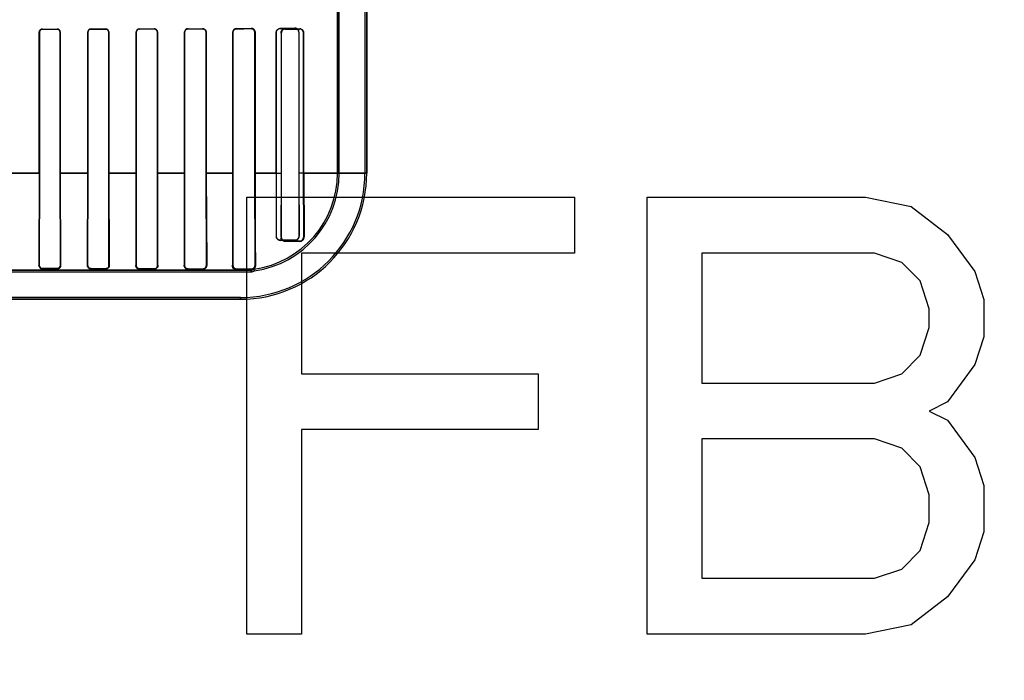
# Model space of a CAD drawing. Header units: millimetres. Extents: x 0 to 297, y 0 to 210.
# Tile 319 of 438: x 240.702 to 241.311, y 156.62 to 157.029. Entities that reach past the tile are written whole.
import ezdxf

# ---------------------------------------------------------------- set-up
doc = ezdxf.new("R2010")
doc.units = ezdxf.units.MM
doc.header["$LTSCALE"] = 16.335
doc.layers.get('0').update_dxf_attribs({"linetype": 'CONTINUOUS'})
for name, color, linetype in [('AXES_REF', 7, 'CONTINUOUS'), ('INTFCLR_1', 7, 'CONTINUOUS'), ('INTFCLR_72935', 7, 'CONTINUOUS')]:
    doc.layers.add(name, color=color, linetype=linetype)

msp = doc.modelspace()

# ---------------------------------------------------------------- linework, layer by layer
at = {"color": 7, "linetype": 'Continuous'}
for p, q in [((240.8426, 156.64898), (240.8426, 156.91898)), ((240.8426, 156.91898), (241.0451, 156.91898)), ((241.0451, 156.91898), (241.0451, 156.88451)), ((241.0901, 156.64898), (241.0901, 156.91898)), ((241.0901, 156.91898), (241.2251, 156.91898)), ((241.2251, 156.91898), (241.25322, 156.91323)), ((241.25322, 156.91323), (241.27572, 156.896)), ((241.27572, 156.896), (241.2926, 156.87302)), ((240.87635, 156.88451), (240.87635, 156.80983)), ((241.0451, 156.88451), (240.87635, 156.88451)), ((241.12385, 156.88451), (241.12385, 156.80408)), ((241.23072, 156.88451), (241.12385, 156.88451)), ((241.2476, 156.87877), (241.23072, 156.88451)), ((241.25885, 156.86728), (241.2476, 156.87877)), ((241.2926, 156.87302), (241.29822, 156.85579)), ((241.26447, 156.85004), (241.25885, 156.86728)), ((241.29822, 156.85579), (241.29822, 156.83281)), ((241.26447, 156.83855), (241.26447, 156.85004)), ((241.25885, 156.82132), (241.26447, 156.83855)), ((241.29822, 156.83281), (241.2926, 156.81557)), ((241.2476, 156.80983), (241.25885, 156.82132)), ((240.87635, 156.80983), (241.0226, 156.80983)), ((241.0226, 156.80983), (241.0226, 156.77536)), ((241.23072, 156.80408), (241.2476, 156.80983)), ((241.2926, 156.81557), (241.27572, 156.7926)), ((241.12385, 156.80408), (241.23072, 156.80408)), ((241.27572, 156.7926), (241.26447, 156.78685)), ((241.26447, 156.78685), (241.27572, 156.78111)), ((241.27572, 156.78111), (241.2926, 156.75813)), ((240.87635, 156.77536), (240.87635, 156.64898)), ((241.0226, 156.77536), (240.87635, 156.77536)), ((241.12385, 156.76962), (241.12385, 156.68345)), ((241.23072, 156.76962), (241.12385, 156.76962)), ((241.2476, 156.76387), (241.23072, 156.76962)), ((241.25885, 156.75238), (241.2476, 156.76387)), ((241.2926, 156.75813), (241.29822, 156.74089)), ((241.26447, 156.73515), (241.25885, 156.75238)), ((241.29822, 156.74089), (241.29822, 156.71217)), ((241.26447, 156.71791), (241.26447, 156.73515)), ((241.25885, 156.70068), (241.26447, 156.71791)), ((241.29822, 156.71217), (241.2926, 156.69494)), ((241.2476, 156.68919), (241.25885, 156.70068)), ((241.2926, 156.69494), (241.27572, 156.67196)), ((241.23072, 156.68345), (241.2476, 156.68919)), ((241.12385, 156.68345), (241.23072, 156.68345)), ((241.27572, 156.67196), (241.25322, 156.65472)), ((241.25322, 156.65472), (241.2251, 156.64898)), ((240.87635, 156.64898), (240.8426, 156.64898)), ((241.2251, 156.64898), (241.0901, 156.64898))]:
    msp.add_line(p, q, dxfattribs=at)
for radius in [5.8175, 5.817, 5.77975]:
    msp.add_circle((241.49791, 154.83398), radius, dxfattribs=at)
msp.add_arc((241.49791, 154.83398), 5.76, 278.277129, 261.722871, dxfattribs=at)
at = {"layer": 'AXES_REF', "color": 9, "linetype": 'Continuous'}
msp.add_circle((241.49791, 154.83398), 3.55715, dxfattribs=at)
at = {"layer": 'AXES_REF', "color": 7, "linetype": 'Continuous'}
msp.add_arc((241.49791, 154.83398), 5.892, 113.082666, 66.917334, dxfattribs=at)
at = {"layer": 'AXES_REF', "color": 9, "linetype": 'Continuous'}
msp.add_arc((241.49791, 154.83398), 5.30671, 94.41181, 85.58819, dxfattribs=at)
at = {"layer": 'INTFCLR_1', "color": 6, "linetype": 'Continuous'}
for p, q in [((240.91562, 158.53598), (240.91562, 156.93397)), ((240.91667, 158.53597), (240.91667, 156.93397)), ((240.89867, 157.03452), (240.89867, 156.93397)), ((240.89973, 156.93397), (240.89973, 157.03452)), ((240.71424, 157.02097), (240.71424, 156.93397)), ((240.71431, 157.02097), (240.71431, 156.93397)), ((240.7272, 156.93397), (240.7272, 157.02097)), ((240.72727, 156.93397), (240.72727, 157.02097)), ((240.74419, 157.02097), (240.74419, 156.93397)), ((240.74426, 157.02097), (240.74426, 156.93397)), ((240.75726, 156.93397), (240.75726, 157.02097)), ((240.75733, 156.93397), (240.75733, 157.02097)), ((240.77412, 157.02097), (240.77412, 156.93397)), ((240.77419, 157.02097), (240.77419, 156.93397)), ((240.78733, 156.93397), (240.78733, 157.02097)), ((240.78741, 156.93397), (240.78741, 157.02097)), ((240.80403, 157.02097), (240.80403, 156.93397)), ((240.80411, 157.02097), (240.80411, 156.93397)), ((240.81742, 156.93397), (240.81742, 157.02097)), ((240.81751, 156.93397), (240.81751, 157.02097)), ((240.83391, 157.02097), (240.83391, 156.93397)), ((240.83401, 157.02097), (240.83401, 156.93397)), ((240.84754, 156.93397), (240.84754, 157.02097)), ((240.84765, 156.93397), (240.84765, 157.02097)), ((240.86374, 157.02055), (240.86374, 156.93397)), ((240.86387, 157.02055), (240.86387, 156.93397)), ((240.8777, 156.93397), (240.8777, 157.02055)), ((240.87785, 156.93397), (240.87785, 157.02055)), ((240.71424, 156.93397), (240.71408, 156.87697)), ((240.71431, 156.93397), (240.71421, 156.87697)), ((240.7273, 156.87697), (240.7272, 156.93397)), ((240.72743, 156.87697), (240.72727, 156.93397)), ((240.74419, 156.93397), (240.74401, 156.87697)), ((240.74426, 156.93397), (240.74416, 156.87697)), ((240.75736, 156.87697), (240.75726, 156.93397)), ((240.75733, 156.93397), (240.75751, 156.87697)), ((240.77412, 156.93397), (240.77393, 156.87697)), ((240.77419, 156.93397), (240.77409, 156.87697)), ((240.78744, 156.87697), (240.78733, 156.93397)), ((240.78761, 156.87697), (240.78741, 156.93397)), ((240.80403, 156.93397), (240.80381, 156.87697)), ((240.80411, 156.93397), (240.80399, 156.87697)), ((240.81754, 156.87697), (240.81742, 156.93397)), ((240.81751, 156.93397), (240.81775, 156.87697)), ((240.83401, 156.93397), (240.83387, 156.87697)), ((240.84769, 156.87697), (240.84754, 156.93397)), ((240.86374, 156.93397), (240.86362, 156.89455)), ((240.86387, 156.93397), (240.8638, 156.89455)), ((240.87778, 156.89455), (240.8777, 156.93397)), ((240.87785, 156.93397), (240.87804, 156.89455)), ((240.86624, 156.89208), (240.87524, 156.89202)), ((240.86624, 156.89188), (240.87524, 156.89176)), ((240.69519, 156.87291), (240.84524, 156.87291)), ((240.71624, 156.87493), (240.72524, 156.87491)), ((240.71624, 156.87477), (240.72524, 156.87475)), ((240.74624, 156.87487), (240.75524, 156.87485)), ((240.74624, 156.87469), (240.75524, 156.87467)), ((240.77624, 156.8748), (240.78524, 156.87477)), ((240.77624, 156.8746), (240.78524, 156.87456)), ((240.80624, 156.8747), (240.81524, 156.87466)), ((240.80624, 156.87445), (240.81524, 156.8744)), ((240.83624, 156.87457), (240.84524, 156.87452)), ((240.84524, 156.87397), (240.83867, 156.87397)), ((240.84741, 156.87354), (240.84702, 156.87455)), ((240.83867, 156.85703), (240.33281, 156.85703))]:
    msp.add_line(p, q, dxfattribs=at)
at = {"layer": 'INTFCLR_1', "color": 9, "linetype": 'Continuous'}
for p, q in [((240.71624, 157.02291), (240.71624, 157.02298)), ((240.72524, 157.02299), (240.72524, 157.02292)), ((240.74624, 157.02296), (240.74624, 157.02303)), ((240.75524, 157.02305), (240.75524, 157.02298)), ((240.77624, 157.02303), (240.77624, 157.0231)), ((240.78524, 157.02313), (240.78524, 157.02305)), ((240.80624, 157.02311), (240.80624, 157.02319)), ((240.81524, 157.02323), (240.81524, 157.02314)), ((240.83624, 157.02321), (240.83624, 157.02332)), ((240.84524, 157.02336), (240.84524, 157.02325)), ((240.86624, 157.02294), (240.86624, 157.02307)), ((240.87524, 157.02314), (240.87524, 157.02299)), ((240.71424, 157.02097), (240.71431, 157.02097)), ((240.7272, 157.02097), (240.72727, 157.02097)), ((240.74419, 157.02097), (240.74426, 157.02097)), ((240.75726, 157.02097), (240.75733, 157.02097)), ((240.77412, 157.02097), (240.77419, 157.02097)), ((240.78733, 157.02097), (240.78741, 157.02097)), ((240.80403, 157.02097), (240.80411, 157.02097)), ((240.81742, 157.02097), (240.81751, 157.02097)), ((240.83391, 157.02097), (240.83401, 157.02097)), ((240.84754, 157.02097), (240.84765, 157.02097)), ((240.86374, 157.02055), (240.86387, 157.02055)), ((240.8777, 157.02055), (240.87785, 157.02055)), ((240.69716, 156.93397), (240.71431, 156.93397)), ((240.7272, 156.93397), (240.74426, 156.93397)), ((240.75726, 156.93397), (240.77419, 156.93397)), ((240.78733, 156.93397), (240.80411, 156.93397)), ((240.81742, 156.93397), (240.83401, 156.93397)), ((240.84754, 156.93397), (240.86387, 156.93397)), ((240.8777, 156.93397), (240.91667, 156.93397)), ((240.8638, 156.89455), (240.86362, 156.89455)), ((240.86624, 156.89188), (240.86624, 156.89208)), ((240.87524, 156.89202), (240.87524, 156.89176)), ((240.87804, 156.89455), (240.87778, 156.89455)), ((240.71421, 156.87697), (240.71408, 156.87697)), ((240.72743, 156.87697), (240.7273, 156.87697)), ((240.74416, 156.87697), (240.74401, 156.87697)), ((240.75751, 156.87697), (240.75736, 156.87697)), ((240.77409, 156.87697), (240.77393, 156.87697)), ((240.78761, 156.87697), (240.78744, 156.87697)), ((240.80399, 156.87697), (240.80381, 156.87697)), ((240.81775, 156.87697), (240.81754, 156.87697)), ((240.83387, 156.87697), (240.83363, 156.87697)), ((240.84769, 156.87697), (240.848, 156.87697)), ((240.83867, 156.87397), (240.69519, 156.87397)), ((240.71624, 156.87477), (240.71624, 156.87493)), ((240.72524, 156.87491), (240.72524, 156.87475)), ((240.74624, 156.87469), (240.74624, 156.87487)), ((240.75524, 156.87485), (240.75524, 156.87467)), ((240.77624, 156.8746), (240.77624, 156.8748)), ((240.78524, 156.87477), (240.78524, 156.87456)), ((240.80624, 156.87445), (240.80624, 156.8747)), ((240.81524, 156.87466), (240.81524, 156.8744)), ((240.83624, 156.87419), (240.83624, 156.87457)), ((240.84524, 156.87452), (240.84524, 156.87291)), ((240.83867, 156.85597), (240.33281, 156.85597)), ((240.83867, 156.85597), (240.83867, 156.85703))]:
    msp.add_line(p, q, dxfattribs=at)
at = {"layer": 'INTFCLR_1', "color": 7, "linetype": 'Continuous'}
for p, q in [((240.87598, 157.02288), (240.87524, 157.02299)), ((240.75751, 156.87697), (240.75711, 156.87566)), ((240.78761, 156.87697), (240.78751, 156.87625)), ((240.83387, 156.87697), (240.83426, 156.87565)), ((240.83523, 156.87442), (240.83487, 156.87462)), ((240.83564, 156.87427), (240.83523, 156.87442)), ((240.83624, 156.87419), (240.83564, 156.87427))]:
    msp.add_line(p, q, dxfattribs=at)
for points in [[(240.84524, 157.02336), (240.84534, 157.02336), (240.84543, 157.02335), (240.84551, 157.02335), (240.8456, 157.02333), (240.84568, 157.02332), (240.84576, 157.02331), (240.84584, 157.02329), (240.84591, 157.02327), (240.84599, 157.02324)], [(240.84597, 157.02314), (240.8459, 157.02316), (240.84582, 157.02318), (240.84574, 157.0232), (240.84566, 157.02322), (240.84558, 157.02323), (240.8455, 157.02324), (240.84542, 157.02325), (240.84533, 157.02325), (240.84524, 157.02325)], [(240.72743, 156.87697), (240.72743, 156.87685), (240.72743, 156.87674), (240.72741, 156.87664), (240.7274, 156.87653), (240.72738, 156.87644), (240.72735, 156.87635), (240.72733, 156.87626), (240.7273, 156.87618), (240.72727, 156.8761), (240.72723, 156.87602), (240.7272, 156.87595), (240.72716, 156.87588), (240.72712, 156.87582), (240.72709, 156.87575), (240.72705, 156.8757)], [(240.74425, 156.87593), (240.74421, 156.87603), (240.74416, 156.87613), (240.74413, 156.87624), (240.74409, 156.87635), (240.74406, 156.87647), (240.74404, 156.8766), (240.74402, 156.87672), (240.74402, 156.87684), (240.74401, 156.87697)], [(240.74416, 156.87697), (240.74416, 156.87689), (240.74416, 156.8768), (240.74417, 156.87672), (240.74418, 156.87663), (240.7442, 156.87655), (240.74422, 156.87647), (240.74424, 156.87638), (240.74427, 156.87629), (240.7443, 156.87621)]]:
    msp.add_lwpolyline(points, dxfattribs=at)
at = {"layer": 'INTFCLR_1', "color": 6, "linetype": 'Continuous'}
for centre, radius, start, end in [((240.83867, 156.93397), 0.078, 270, 360), ((240.83867, 156.93397), 0.07694, 270, 0), ((240.83867, 156.93397), 0.06, 277.99614, 360), ((240.83867, 156.93397), 0.06106, 278.22792, 0), ((240.87529, 156.89451), 0.00275, 268.98526, 0.96405), ((240.84524, 156.87697), 0.003, 270, 306.33672), ((240.84524, 156.87697), 0.00406, 270, 302.31512)]:
    msp.add_arc(centre, radius, start, end, dxfattribs=at)
for centre, major_axis, start_param, end_param in [((240.58574, 157.02397), (0.31293, 0), -1.140627, -1.108745), ((240.58574, 157.02397), (0.33093, 0), -1.165445, -1.135656), ((240.58574, 157.02397), (0.31293, 0), -1.032246, -0.998394), ((240.58574, 157.02397), (0.33093, 0), -1.064439, -1.033062), ((240.58574, 157.02397), (0.31293, 0), -0.9163, -0.879521), ((240.58574, 157.02397), (0.33093, 0), -0.9574, -0.923735), ((240.58574, 157.02397), (0.31293, 0), -0.788898, -0.747504), ((240.58574, 157.02397), (0.33093, 0), -0.841558, -0.804464), ((240.58574, 157.02397), (0.31293, 0), -0.642675, -0.593022), ((240.58574, 157.02397), (0.33093, 0), -0.712156, -0.66947), ((240.58574, 157.02355), (0.31293, 0), -0.4593, -0.389436), ((240.58574, 157.02355), (0.33093, 0), -0.559335, -0.505765)]:
    msp.add_ellipse(centre, major_axis=major_axis, ratio=0.003491, start_param=start_param, end_param=end_param, dxfattribs=at)
for points, knots in [([(240.71624, 157.02298), (240.71577, 157.02298), (240.71471, 157.02259), (240.71424, 157.02152), (240.71424, 157.02097)], [0, 0, 0, 0, 0.463766, 1, 1, 1, 1]), ([(240.71624, 157.02291), (240.71573, 157.02291), (240.7147, 157.02248), (240.71431, 157.02145), (240.71431, 157.02097)], [0, 0, 0, 0, 0.515306, 1, 1, 1, 1]), ([(240.72727, 157.02097), (240.72727, 157.02152), (240.7268, 157.0226), (240.72572, 157.02299), (240.72524, 157.02299)], [0, 0, 0, 0, 0.533483, 1, 1, 1, 1]), ([(240.7272, 157.02097), (240.7272, 157.0215), (240.72674, 157.02255), (240.72571, 157.02292), (240.72524, 157.02292)], [0, 0, 0, 0, 0.535916, 1, 1, 1, 1]), ([(240.74624, 157.02303), (240.74575, 157.02303), (240.74466, 157.02262), (240.74419, 157.02152), (240.74419, 157.02097)], [0, 0, 0, 0, 0.47334, 1, 1, 1, 1]), ([(240.74624, 157.02296), (240.74571, 157.02296), (240.74465, 157.0225), (240.74426, 157.02145), (240.74426, 157.02097)], [0, 0, 0, 0, 0.523663, 1, 1, 1, 1]), ([(240.75733, 157.02097), (240.75733, 157.02152), (240.75686, 157.02264), (240.75575, 157.02305), (240.75524, 157.02305)], [0, 0, 0, 0, 0.521857, 1, 1, 1, 1]), ([(240.75726, 157.02097), (240.75726, 157.02151), (240.75679, 157.02258), (240.75573, 157.02298), (240.75524, 157.02298)], [0, 0, 0, 0, 0.525897, 1, 1, 1, 1]), ([(240.77624, 157.0231), (240.77571, 157.0231), (240.77459, 157.02266), (240.77412, 157.02153), (240.77412, 157.02097)], [0, 0, 0, 0, 0.486437, 1, 1, 1, 1]), ([(240.77624, 157.02303), (240.77574, 157.02302), (240.77465, 157.02261), (240.77419, 157.02151), (240.77419, 157.02097)], [0, 0, 0, 0, 0.481492, 1, 1, 1, 1]), ([(240.78741, 157.02097), (240.78741, 157.02142), (240.78706, 157.02254), (240.7859, 157.02313), (240.78524, 157.02313)], [0, 0, 0, 0, 0.405294, 1, 1, 1, 1]), ([(240.78733, 157.02097), (240.78733, 157.02151), (240.78687, 157.02262), (240.78576, 157.02305), (240.78524, 157.02305)], [0, 0, 0, 0, 0.512318, 1, 1, 1, 1]), ([(240.80624, 157.02319), (240.80567, 157.02319), (240.80449, 157.02271), (240.80403, 157.02153), (240.80403, 157.02097)], [0, 0, 0, 0, 0.507763, 1, 1, 1, 1]), ([(240.80624, 157.02311), (240.80573, 157.02311), (240.80461, 157.02269), (240.80411, 157.02155), (240.80411, 157.02097)], [0, 0, 0, 0, 0.468166, 1, 1, 1, 1]), ([(240.81751, 157.02097), (240.81751, 157.02146), (240.81712, 157.02265), (240.8159, 157.02323), (240.81524, 157.02323)], [0, 0, 0, 0, 0.427007, 1, 1, 1, 1]), ([(240.81742, 157.02097), (240.81742, 157.02152), (240.81696, 157.02267), (240.8158, 157.02314), (240.81524, 157.02314)], [0, 0, 0, 0, 0.493347, 1, 1, 1, 1]), ([(240.83624, 157.02332), (240.83574, 157.02331), (240.83451, 157.02291), (240.83391, 157.02165), (240.83391, 157.02097)], [0, 0, 0, 0, 0.425931, 1, 1, 1, 1]), ([(240.83624, 157.02321), (240.83577, 157.02321), (240.83461, 157.02285), (240.83401, 157.02164), (240.83401, 157.02097)], [0, 0, 0, 0, 0.411238, 1, 1, 1, 1]), ([(240.86374, 157.02055), (240.86374, 157.02104), (240.86412, 157.02235), (240.86546, 157.02306), (240.86624, 157.02307)], [0, 0, 0, 0, 0.386723, 1, 1, 1, 1]), ([(240.86624, 157.02294), (240.86578, 157.02294), (240.86455, 157.02258), (240.86387, 157.0213), (240.86387, 157.02055)], [0, 0, 0, 0, 0.38412, 1, 1, 1, 1]), ([(240.87785, 157.02055), (240.87785, 157.02104), (240.87748, 157.02239), (240.87607, 157.02314), (240.87524, 157.02314)], [0, 0, 0, 0, 0.37192, 1, 1, 1, 1]), ([(240.83391, 156.93397), (240.83391, 156.9334), (240.83391, 156.93227), (240.83391, 156.93056), (240.83391, 156.92886), (240.83391, 156.92715), (240.83391, 156.92545), (240.8339, 156.92374), (240.8339, 156.92203), (240.8339, 156.92031), (240.8339, 156.9186), (240.83389, 156.91688), (240.83389, 156.91516), (240.83389, 156.91343), (240.83388, 156.91171), (240.83388, 156.90999), (240.83388, 156.90826), (240.83387, 156.90654), (240.83386, 156.90482), (240.83386, 156.90311), (240.83385, 156.9014), (240.83385, 156.89971), (240.83384, 156.89802), (240.83383, 156.89635), (240.83382, 156.8947), (240.83381, 156.89307), (240.8338, 156.89146), (240.83379, 156.88988), (240.83378, 156.88834), (240.83377, 156.88683), (240.83376, 156.88537), (240.83374, 156.88396), (240.83372, 156.8822), (240.83369, 156.87987), (240.83366, 156.878), (240.83363, 156.87697)], [0, 0, 0, 0, 0.029867, 0.059742, 0.089635, 0.11955, 0.1495, 0.179482, 0.209509, 0.239575, 0.26969, 0.299842, 0.330039, 0.360261, 0.39051, 0.42076, 0.451007, 0.481217, 0.511377, 0.541445, 0.571397, 0.601185, 0.630768, 0.660096, 0.689112, 0.717758, 0.745962, 0.773654, 0.800751, 0.827175, 0.85283, 0.877615, 0.901401, 0.945682, 1, 1, 1, 1]), ([(240.84765, 156.93397), (240.84765, 156.93344), (240.84765, 156.93238), (240.84765, 156.93079), (240.84765, 156.9292), (240.84765, 156.92761), (240.84765, 156.92601), (240.84765, 156.9244), (240.84765, 156.9228), (240.84765, 156.92118), (240.84766, 156.91956), (240.84766, 156.91793), (240.84766, 156.91629), (240.84767, 156.91465), (240.84767, 156.913), (240.84767, 156.91134), (240.84768, 156.90968), (240.84768, 156.90801), (240.84769, 156.90634), (240.8477, 156.90466), (240.8477, 156.90299), (240.84771, 156.90131), (240.84772, 156.89964), (240.84773, 156.89797), (240.84774, 156.89632), (240.84775, 156.89468), (240.84776, 156.89305), (240.84777, 156.89145), (240.84778, 156.88987), (240.84779, 156.88833), (240.84781, 156.88682), (240.84783, 156.88536), (240.84785, 156.88356), (240.84788, 156.88154), (240.84792, 156.87922), (240.84796, 156.87774), (240.848, 156.87697)], [0, 0, 0, 0, 0.027864, 0.055744, 0.08366, 0.111627, 0.139665, 0.167785, 0.196004, 0.224329, 0.252774, 0.281341, 0.31004, 0.338867, 0.367824, 0.396898, 0.426086, 0.455366, 0.484725, 0.514126, 0.54355, 0.57295, 0.602293, 0.631521, 0.660581, 0.6894, 0.717926, 0.746078, 0.773758, 0.800874, 0.827375, 0.853099, 0.877723, 0.922316, 0.959331, 1, 1, 1, 1]), ([(240.8638, 156.89455), (240.8638, 156.89402), (240.86421, 156.89273), (240.86552, 156.89208), (240.86624, 156.89208)], [0, 0, 0, 0, 0.424368, 1, 1, 1, 1]), ([(240.87524, 156.89202), (240.87569, 156.89201), (240.877, 156.89233), (240.87779, 156.89371), (240.87778, 156.89455)], [0, 0, 0, 0, 0.347299, 1, 1, 1, 1]), ([(240.71408, 156.87697), (240.71407, 156.8765), (240.71443, 156.87535), (240.7156, 156.87477), (240.71624, 156.87477)], [0, 0, 0, 0, 0.421225, 1, 1, 1, 1]), ([(240.71421, 156.87697), (240.71421, 156.87644), (240.71466, 156.87535), (240.71574, 156.87493), (240.71624, 156.87493)], [0, 0, 0, 0, 0.511535, 1, 1, 1, 1]), ([(240.72524, 156.87491), (240.72573, 156.87491), (240.72682, 156.87531), (240.7273, 156.87641), (240.7273, 156.87697)], [0, 0, 0, 0, 0.464827, 1, 1, 1, 1]), ([(240.75524, 156.87485), (240.75573, 156.87485), (240.75684, 156.87523), (240.75736, 156.87637), (240.75736, 156.87697)], [0, 0, 0, 0, 0.447423, 1, 1, 1, 1]), ([(240.77409, 156.87697), (240.77408, 156.87642), (240.77453, 156.87527), (240.77569, 156.8748), (240.77624, 156.8748)], [0, 0, 0, 0, 0.49584, 1, 1, 1, 1]), ([(240.78524, 156.87477), (240.78573, 156.87477), (240.78688, 156.87515), (240.78744, 156.87633), (240.78744, 156.87697)], [0, 0, 0, 0, 0.431175, 1, 1, 1, 1]), ([(240.80399, 156.87697), (240.80399, 156.87652), (240.80433, 156.87534), (240.80554, 156.8747), (240.80624, 156.8747)], [0, 0, 0, 0, 0.391411, 1, 1, 1, 1]), ([(240.81524, 156.87466), (240.81572, 156.87466), (240.81693, 156.87503), (240.81755, 156.87628), (240.81754, 156.87697)], [0, 0, 0, 0, 0.409776, 1, 1, 1, 1]), ([(240.84524, 156.87452), (240.84569, 156.87452), (240.84696, 156.87485), (240.8477, 156.87618), (240.84769, 156.87697)], [0, 0, 0, 0, 0.362772, 1, 1, 1, 1]), ([(240.83624, 156.87419), (240.83695, 156.87417), (240.8372, 156.87466), (240.83879, 156.87397), (240.83867, 156.87397)], [0, 0, 0, 0, 0.856028, 1, 1, 1, 1])]:
    msp.add_open_spline(points, degree=3, knots=knots, dxfattribs=at)
at = {"layer": 'INTFCLR_1', "color": 7, "linetype": 'Continuous'}
for points, knots in [([(240.84765, 157.02097), (240.84765, 157.02145), (240.84728, 157.0227), (240.84598, 157.02335), (240.84524, 157.02336)], [0, 0, 0, 0, 0.39445, 1, 1, 1, 1]), ([(240.84754, 157.02097), (240.84754, 157.02148), (240.84713, 157.02269), (240.8459, 157.02324), (240.84524, 157.02325)], [0, 0, 0, 0, 0.4352, 1, 1, 1, 1]), ([(240.84599, 157.02324), (240.84645, 157.02309), (240.84732, 157.02248), (240.84765, 157.02147), (240.84765, 157.02097)], [0, 0, 0, 0, 0.496787, 1, 1, 1, 1]), ([(240.8777, 157.02055), (240.8777, 157.02106), (240.87731, 157.02234), (240.87598, 157.02299), (240.87524, 157.02299)], [0, 0, 0, 0, 0.405329, 1, 1, 1, 1]), ([(240.86362, 156.89455), (240.86362, 156.89402), (240.86401, 156.89264), (240.86543, 156.89189), (240.86624, 156.89188)], [0, 0, 0, 0, 0.395173, 1, 1, 1, 1]), ([(240.72524, 156.87475), (240.7257, 156.87475), (240.72686, 156.8751), (240.72744, 156.8763), (240.72743, 156.87697)], [0, 0, 0, 0, 0.407235, 1, 1, 1, 1]), ([(240.74401, 156.87697), (240.74402, 156.87649), (240.74436, 156.8753), (240.74558, 156.8747), (240.74624, 156.87469)], [0, 0, 0, 0, 0.417902, 1, 1, 1, 1]), ([(240.74416, 156.87697), (240.74416, 156.87642), (240.74461, 156.87531), (240.74572, 156.87487), (240.74624, 156.87487)], [0, 0, 0, 0, 0.510285, 1, 1, 1, 1]), ([(240.75524, 156.87467), (240.75572, 156.87467), (240.75691, 156.87504), (240.75751, 156.87628), (240.75751, 156.87697)], [0, 0, 0, 0, 0.405909, 1, 1, 1, 1]), ([(240.77393, 156.87697), (240.77393, 156.87652), (240.77423, 156.87529), (240.7755, 156.8746), (240.77624, 156.8746)], [0, 0, 0, 0, 0.379519, 1, 1, 1, 1]), ([(240.78524, 156.87456), (240.78571, 156.87456), (240.78696, 156.87492), (240.78761, 156.87622), (240.78761, 156.87697)], [0, 0, 0, 0, 0.384409, 1, 1, 1, 1]), ([(240.80381, 156.87697), (240.80382, 156.87646), (240.80416, 156.87516), (240.80549, 156.87447), (240.80624, 156.87445)], [0, 0, 0, 0, 0.40444, 1, 1, 1, 1]), ([(240.81524, 156.8744), (240.81569, 156.87439), (240.81701, 156.87474), (240.81776, 156.87613), (240.81775, 156.87697)], [0, 0, 0, 0, 0.348786, 1, 1, 1, 1]), ([(240.83363, 156.87697), (240.83366, 156.87644), (240.83395, 156.87504), (240.8354, 156.87421), (240.83624, 156.87419)], [0, 0, 0, 0, 0.386179, 1, 1, 1, 1]), ([(240.83387, 156.87697), (240.83386, 156.87645), (240.83427, 156.87519), (240.83555, 156.87457), (240.83624, 156.87457)], [0, 0, 0, 0, 0.426912, 1, 1, 1, 1])]:
    msp.add_open_spline(points, degree=3, knots=knots, dxfattribs=at)
for points in [[(240.84754, 157.02097), (240.84754, 157.0215), (240.84749, 157.02229), (240.84699, 157.02245)], [(240.86445, 156.89261), (240.86406, 156.89298), (240.86367, 156.89348), (240.86367, 156.89401)], [(240.86624, 156.89188), (240.86575, 156.89188), (240.86518, 156.89197), (240.86483, 156.89231)], [(240.77475, 156.87515), (240.77434, 156.8755), (240.77395, 156.87603), (240.77396, 156.87657)], [(240.80443, 156.87528), (240.80404, 156.87573), (240.8038, 156.87637), (240.80381, 156.87697)], [(240.81775, 156.87697), (240.81776, 156.87651), (240.81766, 156.87601), (240.8174, 156.87563)], [(240.72705, 156.8757), (240.72679, 156.87531), (240.7264, 156.87486), (240.72594, 156.87486)], [(240.7443, 156.87621), (240.74448, 156.87573), (240.74483, 156.87508), (240.74534, 156.87508)], [(240.74624, 156.87469), (240.74576, 156.8747), (240.7451, 156.87474), (240.74488, 156.87517)], [(240.75711, 156.87566), (240.75685, 156.87528), (240.75648, 156.8748), (240.75602, 156.8748)], [(240.77624, 156.8746), (240.7758, 156.8746), (240.7753, 156.8747), (240.77496, 156.87499)], [(240.80624, 156.87445), (240.80579, 156.87446), (240.80524, 156.87451), (240.80494, 156.87485)], [(240.81729, 156.87546), (240.81703, 156.87509), (240.81668, 156.87459), (240.81622, 156.8746)], [(240.83487, 156.87462), (240.8342, 156.87488), (240.83387, 156.87526), (240.83389, 156.87576)], [(240.83426, 156.87565), (240.83455, 156.87521), (240.83499, 156.87469), (240.83552, 156.87468)]]:
    msp.add_open_spline(points, degree=3, dxfattribs=at)
at = {"layer": 'INTFCLR_1', "color": 6, "linetype": 'Continuous'}
msp.add_open_spline([(240.84702, 156.87455), (240.84646, 156.87447), (240.8479, 156.87546), (240.84787, 156.87602)], degree=3, dxfattribs=at)
at = {"layer": 'INTFCLR_72935', "color": 6, "linetype": 'Continuous'}
for p, q in [((240.91562, 158.53599), (240.91562, 156.93397)), ((240.91667, 156.93397), (240.91667, 158.53597)), ((240.89867, 156.93397), (240.89867, 157.03628)), ((240.89973, 156.93397), (240.89973, 157.03736)), ((240.71424, 156.93397), (240.71424, 157.02097)), ((240.71431, 156.93397), (240.71431, 157.02097)), ((240.7272, 157.02097), (240.7272, 156.93397)), ((240.72727, 157.02097), (240.72727, 156.93397)), ((240.74419, 156.93397), (240.74419, 157.02097)), ((240.74426, 156.93397), (240.74426, 157.02097)), ((240.75726, 157.02097), (240.75726, 156.93397)), ((240.75733, 157.02097), (240.75733, 156.93397)), ((240.77412, 156.93397), (240.77412, 157.02097)), ((240.77419, 156.93397), (240.77419, 157.02097)), ((240.78733, 157.02097), (240.78733, 156.93397)), ((240.78741, 157.02097), (240.78741, 156.93397)), ((240.80403, 156.93397), (240.80403, 157.02097)), ((240.80411, 156.93397), (240.80411, 157.02097)), ((240.81742, 157.02097), (240.81742, 156.93397)), ((240.81751, 157.02097), (240.81751, 156.93397)), ((240.83391, 156.93397), (240.83391, 157.02097)), ((240.83401, 156.93397), (240.83401, 157.02097)), ((240.84754, 157.02097), (240.84754, 156.93397)), ((240.84765, 157.02097), (240.84765, 156.93397)), ((240.86076, 156.93397), (240.86076, 157.02097)), ((240.86089, 156.93397), (240.86089, 157.02097)), ((240.87468, 157.02097), (240.87468, 156.93397)), ((240.87482, 157.02097), (240.87482, 156.93397)), ((240.71424, 156.93397), (240.71408, 156.87697)), ((240.71421, 156.87697), (240.71431, 156.93397)), ((240.7272, 156.93397), (240.7273, 156.87697)), ((240.72743, 156.87697), (240.72727, 156.93397)), ((240.74419, 156.93397), (240.74401, 156.87697)), ((240.74416, 156.87697), (240.74426, 156.93397)), ((240.75726, 156.93397), (240.75736, 156.87697)), ((240.75733, 156.93397), (240.75751, 156.87697)), ((240.77412, 156.93397), (240.77393, 156.87697)), ((240.77409, 156.87697), (240.77419, 156.93397)), ((240.78733, 156.93397), (240.78744, 156.87697)), ((240.78761, 156.87697), (240.78741, 156.93397)), ((240.80403, 156.93397), (240.80381, 156.87697)), ((240.80399, 156.87697), (240.80411, 156.93397)), ((240.81742, 156.93397), (240.81754, 156.87697)), ((240.81751, 156.93397), (240.81775, 156.87697)), ((240.83387, 156.87697), (240.83401, 156.93397)), ((240.84754, 156.93397), (240.84769, 156.87697)), ((240.86076, 156.93397), (240.86065, 156.89497)), ((240.86082, 156.89497), (240.86089, 156.93397)), ((240.87468, 156.93397), (240.87476, 156.89497)), ((240.87482, 156.93397), (240.87499, 156.89497)), ((240.87224, 156.89246), (240.86324, 156.89252)), ((240.69236, 156.87291), (240.84524, 156.87291)), ((240.72524, 156.87491), (240.71624, 156.87493)), ((240.71624, 156.87477), (240.72524, 156.87475)), ((240.75524, 156.87485), (240.74624, 156.87487)), ((240.74624, 156.87469), (240.75524, 156.87467)), ((240.78524, 156.87477), (240.77624, 156.8748)), ((240.77624, 156.8746), (240.78524, 156.87456)), ((240.81524, 156.87466), (240.80624, 156.8747)), ((240.80624, 156.87445), (240.81524, 156.8744)), ((240.84524, 156.87452), (240.83624, 156.87457)), ((240.83867, 156.87397), (240.84524, 156.87397)), ((240.84741, 156.87354), (240.84702, 156.87455)), ((240.83867, 156.85703), (240.33281, 156.85703))]:
    msp.add_line(p, q, dxfattribs=at)
at = {"layer": 'INTFCLR_72935', "color": 9, "linetype": 'Continuous'}
for p, q in [((240.71624, 157.02298), (240.71624, 157.02291)), ((240.72524, 157.02292), (240.72524, 157.02299)), ((240.74624, 157.02303), (240.74624, 157.02296)), ((240.75524, 157.02298), (240.75524, 157.02305)), ((240.77624, 157.0231), (240.77624, 157.02303)), ((240.78524, 157.02305), (240.78524, 157.02313)), ((240.80624, 157.02319), (240.80624, 157.02311)), ((240.81524, 157.02314), (240.81524, 157.02323)), ((240.83624, 157.02332), (240.83624, 157.02321)), ((240.84524, 157.02325), (240.84524, 157.02336)), ((240.86324, 157.02346), (240.86324, 157.02334)), ((240.87224, 157.02339), (240.87224, 157.02353)), ((240.71431, 157.02097), (240.71424, 157.02097)), ((240.72727, 157.02097), (240.7272, 157.02097)), ((240.74426, 157.02097), (240.74419, 157.02097)), ((240.75733, 157.02097), (240.75726, 157.02097)), ((240.77419, 157.02097), (240.77412, 157.02097)), ((240.78741, 157.02097), (240.78733, 157.02097)), ((240.80411, 157.02097), (240.80403, 157.02097)), ((240.81751, 157.02097), (240.81742, 157.02097)), ((240.83401, 157.02097), (240.83391, 157.02097)), ((240.84765, 157.02097), (240.84754, 157.02097)), ((240.86089, 157.02097), (240.86076, 157.02097)), ((240.87482, 157.02097), (240.87468, 157.02097)), ((240.71431, 156.93397), (240.69716, 156.93397)), ((240.74426, 156.93397), (240.7272, 156.93397)), ((240.77419, 156.93397), (240.75726, 156.93397)), ((240.80411, 156.93397), (240.78733, 156.93397)), ((240.83401, 156.93397), (240.81742, 156.93397)), ((240.86089, 156.93397), (240.84754, 156.93397)), ((240.91667, 156.93397), (240.87468, 156.93397)), ((240.86065, 156.89497), (240.86082, 156.89497)), ((240.87476, 156.89497), (240.87499, 156.89497)), ((240.86324, 156.89252), (240.86324, 156.89233)), ((240.87224, 156.89223), (240.87224, 156.89246)), ((240.71408, 156.87697), (240.71421, 156.87697)), ((240.7273, 156.87697), (240.72743, 156.87697)), ((240.74401, 156.87697), (240.74416, 156.87697)), ((240.75736, 156.87697), (240.75751, 156.87697)), ((240.77393, 156.87697), (240.77409, 156.87697)), ((240.78744, 156.87697), (240.78761, 156.87697)), ((240.80381, 156.87697), (240.80399, 156.87697)), ((240.81754, 156.87697), (240.81775, 156.87697)), ((240.83363, 156.87697), (240.83387, 156.87697)), ((240.848, 156.87697), (240.84769, 156.87697)), ((240.69519, 156.87397), (240.83867, 156.87397)), ((240.71624, 156.87493), (240.71624, 156.87477)), ((240.72524, 156.87475), (240.72524, 156.87491)), ((240.74624, 156.87487), (240.74624, 156.87469)), ((240.75524, 156.87467), (240.75524, 156.87485)), ((240.77624, 156.8748), (240.77624, 156.8746)), ((240.78524, 156.87456), (240.78524, 156.87477)), ((240.80624, 156.8747), (240.80624, 156.87445)), ((240.81524, 156.8744), (240.81524, 156.87466)), ((240.83624, 156.87457), (240.83624, 156.87419)), ((240.84524, 156.87291), (240.84524, 156.87452)), ((240.33281, 156.85597), (240.83867, 156.85597)), ((240.83867, 156.85703), (240.83867, 156.85597))]:
    msp.add_line(p, q, dxfattribs=at)
at = {"layer": 'INTFCLR_72935', "color": 7, "linetype": 'Continuous'}
for p, q in [((240.87224, 157.02339), (240.87298, 157.02328)), ((240.75712, 156.87566), (240.75751, 156.87697)), ((240.78751, 156.87625), (240.78761, 156.87697)), ((240.83426, 156.87565), (240.83387, 156.87697)), ((240.83487, 156.87462), (240.83523, 156.87442)), ((240.83523, 156.87442), (240.83564, 156.87427)), ((240.83564, 156.87427), (240.83624, 156.87419))]:
    msp.add_line(p, q, dxfattribs=at)
for points in [[(240.81599, 157.0231), (240.81591, 157.02313), (240.81583, 157.02315), (240.81575, 157.02317), (240.81567, 157.02319), (240.81559, 157.0232), (240.81551, 157.02321), (240.81542, 157.02322), (240.81533, 157.02323), (240.81524, 157.02323)], [(240.84599, 157.02324), (240.84591, 157.02327), (240.84584, 157.02329), (240.84576, 157.02331), (240.84568, 157.02332), (240.8456, 157.02333), (240.84551, 157.02335), (240.84543, 157.02335), (240.84534, 157.02336), (240.84524, 157.02336)], [(240.84524, 157.02325), (240.84532, 157.02325), (240.84541, 157.02325), (240.84549, 157.02324), (240.84557, 157.02323), (240.84566, 157.02322), (240.84574, 157.0232), (240.84582, 157.02318), (240.8459, 157.02316), (240.84598, 157.02314)], [(240.72705, 156.8757), (240.72709, 156.87575), (240.72712, 156.87582), (240.72716, 156.87588), (240.7272, 156.87595), (240.72723, 156.87602), (240.72727, 156.8761), (240.7273, 156.87618), (240.72733, 156.87626), (240.72735, 156.87635), (240.72738, 156.87644), (240.7274, 156.87654), (240.72741, 156.87664), (240.72743, 156.87674), (240.72743, 156.87685), (240.72743, 156.87697)], [(240.74401, 156.87697), (240.74401, 156.87688), (240.74402, 156.87679), (240.74403, 156.8767), (240.74404, 156.8766), (240.74405, 156.87652), (240.74407, 156.87643), (240.7441, 156.87634), (240.74412, 156.87625), (240.74415, 156.87616)], [(240.7443, 156.87621), (240.74427, 156.8763), (240.74424, 156.87638), (240.74422, 156.87646), (240.7442, 156.87655), (240.74418, 156.87664), (240.74417, 156.87672), (240.74416, 156.8768), (240.74416, 156.87689), (240.74416, 156.87697)]]:
    msp.add_lwpolyline(points, dxfattribs=at)
at = {"layer": 'INTFCLR_72935', "color": 6, "linetype": 'Continuous'}
for centre, radius, start, end in [((240.83867, 156.93397), 0.078, 270, 360), ((240.83867, 156.93397), 0.07694, 270, 0), ((240.83867, 156.93397), 0.06, 277.99614, 360), ((240.83867, 156.93397), 0.06106, 278.22792, 0), ((240.87228, 156.89493), 0.00271, 269.21577, 0.73849), ((240.84429, 154.79421), 2.0982, 89.23667, 89.48244), ((240.84524, 156.87697), 0.003, 270, 306.33672), ((240.84524, 156.87697), 0.00406, 270, 302.31512)]:
    msp.add_arc(centre, radius, start, end, dxfattribs=at)
for major_axis, start_param, end_param in [((0.31293, 0), -1.140627, -1.108745), ((0.33093, 0), -1.165445, -1.135656), ((0.31293, 0), -1.032246, -0.998394), ((0.33093, 0), -1.064439, -1.033062), ((0.31293, 0), -0.9163, -0.879521), ((0.33093, 0), -0.9574, -0.923735), ((0.31293, 0), -0.788898, -0.747504), ((0.33093, 0), -0.841558, -0.804464), ((0.31293, 0), -0.642675, -0.593022), ((0.33093, 0), -0.712156, -0.66947), ((0.31293, 0), -0.480473, -0.413956), ((0.33093, 0), -0.576193, -0.524172)]:
    msp.add_ellipse((240.58574, 157.02397), major_axis=major_axis, ratio=0.003491, start_param=start_param, end_param=end_param, dxfattribs=at)
for points, knots in [([(240.71424, 157.02097), (240.71424, 157.02152), (240.71471, 157.02259), (240.71577, 157.02298), (240.71624, 157.02298)], [0, 0, 0, 0, 0.537377, 1, 1, 1, 1]), ([(240.72727, 157.02097), (240.72727, 157.02153), (240.72679, 157.02261), (240.72572, 157.02299), (240.72524, 157.02299)], [0, 0, 0, 0, 0.540749, 1, 1, 1, 1]), ([(240.72524, 157.02292), (240.72577, 157.02292), (240.72681, 157.02248), (240.7272, 157.02144), (240.7272, 157.02097)], [0, 0, 0, 0, 0.524781, 1, 1, 1, 1]), ([(240.74624, 157.02303), (240.74574, 157.02303), (240.74465, 157.02261), (240.74419, 157.02152), (240.74419, 157.02097)], [0, 0, 0, 0, 0.479795, 1, 1, 1, 1]), ([(240.74426, 157.02097), (240.74426, 157.02151), (240.74472, 157.02257), (240.74577, 157.02296), (240.74624, 157.02296)], [0, 0, 0, 0, 0.535113, 1, 1, 1, 1]), ([(240.75733, 157.02097), (240.75733, 157.02153), (240.75685, 157.02264), (240.75574, 157.02305), (240.75524, 157.02305)], [0, 0, 0, 0, 0.528383, 1, 1, 1, 1]), ([(240.75524, 157.02298), (240.75573, 157.02298), (240.75679, 157.02258), (240.75726, 157.02151), (240.75726, 157.02097)], [0, 0, 0, 0, 0.47417, 1, 1, 1, 1]), ([(240.77624, 157.0231), (240.77571, 157.0231), (240.77458, 157.02265), (240.77412, 157.02152), (240.77412, 157.02097)], [0, 0, 0, 0, 0.493578, 1, 1, 1, 1]), ([(240.77419, 157.02097), (240.77419, 157.02152), (240.77466, 157.02261), (240.77574, 157.02302), (240.77624, 157.02303)], [0, 0, 0, 0, 0.522602, 1, 1, 1, 1]), ([(240.78741, 157.02097), (240.78741, 157.02153), (240.78693, 157.02268), (240.78578, 157.02313), (240.78524, 157.02313)], [0, 0, 0, 0, 0.510846, 1, 1, 1, 1]), ([(240.78524, 157.02305), (240.78577, 157.02305), (240.78687, 157.02261), (240.78733, 157.02151), (240.78733, 157.02097)], [0, 0, 0, 0, 0.494361, 1, 1, 1, 1]), ([(240.80624, 157.02319), (240.80579, 157.02319), (240.80463, 157.02284), (240.80403, 157.02165), (240.80403, 157.02097)], [0, 0, 0, 0, 0.400719, 1, 1, 1, 1]), ([(240.80411, 157.02097), (240.80411, 157.02152), (240.80457, 157.02266), (240.8057, 157.02311), (240.80624, 157.02311)], [0, 0, 0, 0, 0.505329, 1, 1, 1, 1]), ([(240.81524, 157.02314), (240.81581, 157.02314), (240.81697, 157.02266), (240.81742, 157.02151), (240.81742, 157.02097)], [0, 0, 0, 0, 0.511057, 1, 1, 1, 1]), ([(240.83624, 157.02332), (240.83568, 157.02331), (240.83445, 157.02285), (240.83391, 157.0216), (240.83391, 157.02097)], [0, 0, 0, 0, 0.472258, 1, 1, 1, 1]), ([(240.83401, 157.02097), (240.83401, 157.02145), (240.83439, 157.02263), (240.83559, 157.02321), (240.83624, 157.02321)], [0, 0, 0, 0, 0.42371, 1, 1, 1, 1]), ([(240.86076, 157.02097), (240.86076, 157.02143), (240.86111, 157.02272), (240.86244, 157.02346), (240.86324, 157.02346)], [0, 0, 0, 0, 0.366559, 1, 1, 1, 1]), ([(240.86089, 157.02097), (240.86089, 157.02144), (240.86124, 157.02267), (240.86251, 157.02334), (240.86324, 157.02334)], [0, 0, 0, 0, 0.392052, 1, 1, 1, 1]), ([(240.87482, 157.02097), (240.87482, 157.02143), (240.87448, 157.02276), (240.87309, 157.02354), (240.87224, 157.02353)], [0, 0, 0, 0, 0.353179, 1, 1, 1, 1]), ([(240.83391, 156.93397), (240.83391, 156.9334), (240.83391, 156.93227), (240.83391, 156.93056), (240.83391, 156.92886), (240.83391, 156.92715), (240.83391, 156.92545), (240.8339, 156.92374), (240.8339, 156.92203), (240.8339, 156.92031), (240.8339, 156.9186), (240.83389, 156.91688), (240.83389, 156.91516), (240.83389, 156.91343), (240.83388, 156.91171), (240.83388, 156.90999), (240.83388, 156.90826), (240.83387, 156.90654), (240.83386, 156.90482), (240.83386, 156.90311), (240.83385, 156.9014), (240.83385, 156.89971), (240.83384, 156.89802), (240.83383, 156.89635), (240.83382, 156.8947), (240.83381, 156.89307), (240.8338, 156.89146), (240.83379, 156.88988), (240.83378, 156.88834), (240.83377, 156.88683), (240.83376, 156.88537), (240.83374, 156.88396), (240.83372, 156.8822), (240.83369, 156.87987), (240.83366, 156.878), (240.83363, 156.87697)], [0, 0, 0, 0, 0.029868, 0.059743, 0.089636, 0.119551, 0.1495, 0.179483, 0.209509, 0.239575, 0.269691, 0.299843, 0.33004, 0.360261, 0.390511, 0.420761, 0.451008, 0.481218, 0.511378, 0.541446, 0.571398, 0.601186, 0.63077, 0.660097, 0.689114, 0.717759, 0.745963, 0.773656, 0.800752, 0.827176, 0.852832, 0.877618, 0.901405, 0.945682, 1, 1, 1, 1]), ([(240.84765, 156.93397), (240.84765, 156.93344), (240.84765, 156.93238), (240.84765, 156.93079), (240.84765, 156.9292), (240.84765, 156.92761), (240.84765, 156.92601), (240.84765, 156.9244), (240.84765, 156.92279), (240.84765, 156.92118), (240.84766, 156.91956), (240.84766, 156.91793), (240.84766, 156.91629), (240.84767, 156.91465), (240.84767, 156.913), (240.84767, 156.91134), (240.84768, 156.90968), (240.84768, 156.90801), (240.84769, 156.90634), (240.8477, 156.90466), (240.8477, 156.90299), (240.84771, 156.90131), (240.84772, 156.89964), (240.84773, 156.89797), (240.84774, 156.89632), (240.84775, 156.89468), (240.84776, 156.89305), (240.84777, 156.89145), (240.84778, 156.88987), (240.84779, 156.88833), (240.84781, 156.88682), (240.84783, 156.88536), (240.84785, 156.88356), (240.84788, 156.88154), (240.84792, 156.87922), (240.84796, 156.87774), (240.848, 156.87697)], [0, 0, 0, 0, 0.027865, 0.055745, 0.083663, 0.111631, 0.13967, 0.167791, 0.19601, 0.224335, 0.252781, 0.281348, 0.31005, 0.338876, 0.367836, 0.396911, 0.426102, 0.455383, 0.484743, 0.514148, 0.543573, 0.572976, 0.602319, 0.631552, 0.66061, 0.689438, 0.717966, 0.746118, 0.773787, 0.800921, 0.827441, 0.853145, 0.877749, 0.922286, 0.959328, 1, 1, 1, 1]), ([(240.86065, 156.89497), (240.86065, 156.89445), (240.86103, 156.89309), (240.86243, 156.89234), (240.86324, 156.89233)], [0, 0, 0, 0, 0.389554, 1, 1, 1, 1]), ([(240.86324, 156.89252), (240.86266, 156.89252), (240.86137, 156.89301), (240.86081, 156.89431), (240.86082, 156.89497)], [0, 0, 0, 0, 0.470373, 1, 1, 1, 1]), ([(240.87476, 156.89497), (240.87476, 156.8945), (240.87442, 156.8932), (240.87305, 156.89245), (240.87224, 156.89246)], [0, 0, 0, 0, 0.365657, 1, 1, 1, 1]), ([(240.71624, 156.87493), (240.71575, 156.87493), (240.71467, 156.87534), (240.71421, 156.87643), (240.71421, 156.87697)], [0, 0, 0, 0, 0.477309, 1, 1, 1, 1]), ([(240.7273, 156.87697), (240.7273, 156.87643), (240.72684, 156.87533), (240.72575, 156.87491), (240.72524, 156.87491)], [0, 0, 0, 0, 0.517054, 1, 1, 1, 1]), ([(240.75736, 156.87697), (240.75736, 156.87651), (240.757, 156.8754), (240.75586, 156.87485), (240.75524, 156.87485)], [0, 0, 0, 0, 0.425683, 1, 1, 1, 1]), ([(240.77624, 156.8748), (240.77578, 156.8748), (240.77465, 156.87516), (240.77408, 156.87633), (240.77409, 156.87697)], [0, 0, 0, 0, 0.421004, 1, 1, 1, 1]), ([(240.78744, 156.87697), (240.78744, 156.87651), (240.78708, 156.87535), (240.7859, 156.87477), (240.78524, 156.87477)], [0, 0, 0, 0, 0.414213, 1, 1, 1, 1]), ([(240.80381, 156.87697), (240.8038, 156.87651), (240.80412, 156.87523), (240.80544, 156.87446), (240.80624, 156.87445)], [0, 0, 0, 0, 0.363878, 1, 1, 1, 1]), ([(240.80624, 156.8747), (240.80574, 156.8747), (240.80455, 156.87511), (240.80399, 156.87632), (240.80399, 156.87697)], [0, 0, 0, 0, 0.439825, 1, 1, 1, 1]), ([(240.81754, 156.87697), (240.81755, 156.87652), (240.81721, 156.87532), (240.81596, 156.87466), (240.81524, 156.87466)], [0, 0, 0, 0, 0.385463, 1, 1, 1, 1]), ([(240.84769, 156.87697), (240.84769, 156.8765), (240.84734, 156.87522), (240.84601, 156.87451), (240.84524, 156.87452)], [0, 0, 0, 0, 0.381107, 1, 1, 1, 1]), ([(240.83624, 156.87419), (240.83695, 156.87417), (240.8372, 156.87466), (240.83879, 156.87397), (240.83867, 156.87397)], [0, 0, 0, 0, 0.855166, 1, 1, 1, 1])]:
    msp.add_open_spline(points, degree=3, knots=knots, dxfattribs=at)
at = {"layer": 'INTFCLR_72935', "color": 7, "linetype": 'Continuous'}
for points, knots in [([(240.81524, 157.02323), (240.81571, 157.02322), (240.81688, 157.02288), (240.81751, 157.02166), (240.81751, 157.02097)], [0, 0, 0, 0, 0.401573, 1, 1, 1, 1]), ([(240.84524, 157.02336), (240.84577, 157.02335), (240.84703, 157.02296), (240.84765, 157.02166), (240.84765, 157.02097)], [0, 0, 0, 0, 0.430713, 1, 1, 1, 1]), ([(240.84524, 157.02325), (240.84579, 157.02325), (240.847, 157.02282), (240.84754, 157.02159), (240.84754, 157.02097)], [0, 0, 0, 0, 0.470755, 1, 1, 1, 1]), ([(240.84765, 157.02097), (240.84765, 157.02146), (240.84732, 157.02247), (240.84646, 157.02309), (240.84599, 157.02324)], [0, 0, 0, 0, 0.499205, 1, 1, 1, 1]), ([(240.87224, 157.02339), (240.87273, 157.02339), (240.874, 157.02303), (240.87468, 157.02172), (240.87468, 157.02097)], [0, 0, 0, 0, 0.396302, 1, 1, 1, 1]), ([(240.71624, 156.87477), (240.71578, 156.87477), (240.71463, 156.87514), (240.71408, 156.87632), (240.71408, 156.87697)], [0, 0, 0, 0, 0.420427, 1, 1, 1, 1]), ([(240.72743, 156.87697), (240.72744, 156.87649), (240.72708, 156.87533), (240.72589, 156.87475), (240.72524, 156.87475)], [0, 0, 0, 0, 0.423437, 1, 1, 1, 1]), ([(240.74624, 156.87469), (240.74577, 156.8747), (240.74458, 156.87507), (240.74402, 156.8763), (240.74401, 156.87697)], [0, 0, 0, 0, 0.413932, 1, 1, 1, 1]), ([(240.74624, 156.87487), (240.74572, 156.87487), (240.74462, 156.8753), (240.74416, 156.87642), (240.74416, 156.87697)], [0, 0, 0, 0, 0.486167, 1, 1, 1, 1]), ([(240.75751, 156.87697), (240.75751, 156.87649), (240.75716, 156.87529), (240.75593, 156.87467), (240.75524, 156.87467)], [0, 0, 0, 0, 0.410427, 1, 1, 1, 1]), ([(240.77624, 156.8746), (240.77576, 156.8746), (240.77453, 156.87498), (240.77393, 156.87626), (240.77393, 156.87697)], [0, 0, 0, 0, 0.405743, 1, 1, 1, 1]), ([(240.78761, 156.87697), (240.78761, 156.87648), (240.78726, 156.87522), (240.78597, 156.87456), (240.78524, 156.87456)], [0, 0, 0, 0, 0.403927, 1, 1, 1, 1]), ([(240.81775, 156.87697), (240.81776, 156.87649), (240.81743, 156.87517), (240.81606, 156.87439), (240.81524, 156.8744)], [0, 0, 0, 0, 0.368411, 1, 1, 1, 1]), ([(240.83624, 156.87419), (240.83578, 156.8742), (240.8344, 156.87459), (240.83367, 156.87607), (240.83363, 156.87697)], [0, 0, 0, 0, 0.337648, 1, 1, 1, 1]), ([(240.83624, 156.87457), (240.83569, 156.87457), (240.83444, 156.87502), (240.83386, 156.8763), (240.83387, 156.87697)], [0, 0, 0, 0, 0.452127, 1, 1, 1, 1])]:
    msp.add_open_spline(points, degree=3, knots=knots, dxfattribs=at)
for points in [[(240.84598, 157.02314), (240.84647, 157.02297), (240.8472, 157.02269), (240.8472, 157.02217)], [(240.81751, 157.02097), (240.81751, 157.02149), (240.81747, 157.02226), (240.81698, 157.02242)], [(240.71408, 156.87697), (240.71407, 156.87648), (240.71425, 156.87597), (240.71455, 156.87559)], [(240.77393, 156.87697), (240.77392, 156.8765), (240.77397, 156.87593), (240.77433, 156.87563)], [(240.81729, 156.87546), (240.81755, 156.87584), (240.81775, 156.8763), (240.81775, 156.87676)], [(240.83363, 156.87697), (240.83362, 156.87646), (240.83375, 156.87597), (240.83402, 156.8755)], [(240.71455, 156.87559), (240.71485, 156.87522), (240.71527, 156.87483), (240.71574, 156.87483)], [(240.72524, 156.87475), (240.7257, 156.87475), (240.72629, 156.8748), (240.72656, 156.87518)], [(240.74415, 156.87616), (240.74431, 156.87573), (240.74454, 156.87508), (240.74499, 156.87508)], [(240.74624, 156.87487), (240.74573, 156.87487), (240.745, 156.87496), (240.74482, 156.87543)], [(240.75524, 156.87467), (240.75571, 156.87467), (240.75631, 156.87471), (240.75657, 156.8751)], [(240.77475, 156.87515), (240.7751, 156.87485), (240.77556, 156.87461), (240.77601, 156.87461)], [(240.81524, 156.8744), (240.8157, 156.87439), (240.81631, 156.8744), (240.81657, 156.87478)], [(240.83624, 156.87457), (240.83576, 156.87457), (240.83513, 156.87461), (240.83486, 156.87502)]]:
    msp.add_open_spline(points, degree=3, dxfattribs=at)
at = {"layer": 'INTFCLR_72935', "color": 6, "linetype": 'Continuous'}
for points in [[(240.71431, 157.02097), (240.71431, 157.02151), (240.71444, 157.02244), (240.71498, 157.02244)], [(240.848, 156.87697), (240.84802, 156.8765), (240.84724, 156.87552), (240.84771, 156.87559)]]:
    msp.add_open_spline(points, degree=3, dxfattribs=at)

doc.saveas('drawing.dxf')
